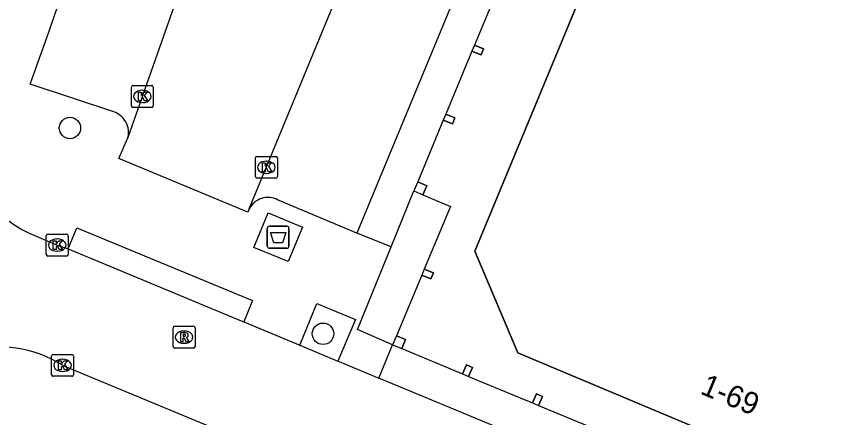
# Model space of a CAD drawing. Extents: x 162812 to 163818, y 381639 to 382470.
# Drawn here: x 163477.02 to 163513.99, y 382042.09 to 382060.41 of the extents above; entities that cross this region are included whole.
import ezdxf

# ---------------------------------------------------------------- set-up
doc = ezdxf.new("R2010")
doc.units = 0
for name, color, linetype in [('IMGEO_Afval_apart_plaats', 7, 'Continuous'), ('IMGEO_Boom', 7, 'Continuous'), ('IMGEO_Kolk', 7, 'Continuous'), ('IMGEO_Pand', 7, 'Continuous'), ('IMGEO_Pand_nummerreeks', 7, 'Continuous'), ('IMGEO_Pand_overbouw', 7, 'Continuous'), ('IMGEO_Rijbaan_lokaal_open', 7, 'Continuous'), ('IMGEO_Rioolput', 7, 'Continuous'), ('IMGEO_Voetpad_gesloten', 7, 'Continuous'), ('IMGEO_Voetpad_open', 7, 'Continuous')]:
    doc.layers.add(name, color=color, linetype=linetype)

msp = doc.modelspace()

# ---------------------------------------------------------------- linework, layer by layer
at = {"layer": 'IMGEO_Afval_apart_plaats'}
for p, q in [((163488.467, 382049.928), (163488.467, 382050.728)), ((163488.467, 382050.728), (163488.467, 382049.928)), ((163488.567, 382050.828), (163489.357, 382050.828)), ((163489.357, 382050.828), (163488.567, 382050.828)), ((163489.457, 382050.728), (163489.457, 382049.928)), ((163489.457, 382049.928), (163489.457, 382050.728)), ((163489.357, 382049.828), (163488.567, 382049.828)), ((163488.567, 382049.828), (163489.357, 382049.828))]:
    msp.add_line(p, q, dxfattribs=at)
msp.add_lwpolyline([(163488.61, 382050.542), (163489.314, 382050.542), (163489.165, 382050.072), (163488.759, 382050.072), (163488.61, 382050.542)], dxfattribs=at)
for centre, start, end in [((163488.567, 382050.728), 90, 180), ((163488.567, 382050.728), 90, 180), ((163489.357, 382050.728), 0, 90), ((163489.357, 382050.728), 360, 90), ((163488.567, 382049.928), 180, 270), ((163488.567, 382049.928), 180, 270), ((163489.357, 382049.928), 270, 0), ((163489.357, 382049.928), 270, 0)]:
    msp.add_arc(centre, 0.1, start, end, dxfattribs=at)
at = {"layer": 'IMGEO_Boom'}
for centre in [(163479.466, 382055.314), (163491.009, 382045.924)]:
    msp.add_circle(centre, 0.489, dxfattribs=at)
at = {"layer": 'IMGEO_Kolk'}
for p, q in [((163482.267, 382056.329), (163482.267, 382057.181)), ((163482.342, 382057.255), (163483.194, 382057.255)), ((163483.268, 382057.181), (163483.268, 382056.329)), ((163482.755, 382057.035), (163482.78, 382057.035)), ((163482.778, 382056.475), (163482.753, 382056.475)), ((163483.194, 382056.255), (163482.342, 382056.255)), ((163487.925, 382053.094), (163487.925, 382053.946)), ((163488, 382054.02), (163488.852, 382054.02)), ((163488.926, 382053.946), (163488.926, 382053.094)), ((163488.413, 382053.8), (163488.438, 382053.8)), ((163488.436, 382053.24), (163488.411, 382053.24)), ((163488.852, 382053.02), (163488, 382053.02)), ((163478.387, 382049.547), (163478.387, 382050.399)), ((163478.462, 382050.473), (163479.314, 382050.473)), ((163478.875, 382050.253), (163478.9, 382050.253)), ((163479.388, 382050.399), (163479.388, 382049.547)), ((163479.314, 382049.473), (163478.462, 382049.473)), ((163478.898, 382049.693), (163478.873, 382049.693)), ((163478.703, 382044.984), (163479.555, 382044.984)), ((163478.628, 382044.058), (163478.628, 382044.91)), ((163479.116, 382044.764), (163479.141, 382044.764)), ((163479.629, 382044.91), (163479.629, 382044.058)), ((163479.555, 382043.984), (163478.703, 382043.984)), ((163479.139, 382044.204), (163479.114, 382044.204))]:
    msp.add_line(p, q, dxfattribs=at)
for points in [[(163482.267, 382056.329), (163482.267, 382057.181)], [(163482.342, 382057.255), (163483.194, 382057.255)], [(163483.268, 382057.181), (163483.268, 382056.329)], [(163482.588, 382056.955), (163482.711, 382056.955), (163482.711, 382056.804), (163482.841, 382056.955), (163483.005, 382056.955), (163482.859, 382056.804), (163483.012, 382056.555), (163482.86, 382056.555), (163482.775, 382056.719), (163482.711, 382056.652), (163482.711, 382056.555), (163482.588, 382056.555), (163482.588, 382056.955)], [(163483.194, 382056.255), (163482.342, 382056.255)], [(163487.925, 382053.094), (163487.925, 382053.946)], [(163488, 382054.02), (163488.852, 382054.02)], [(163488.926, 382053.946), (163488.926, 382053.094)], [(163488.246, 382053.72), (163488.369, 382053.72), (163488.369, 382053.569), (163488.499, 382053.72), (163488.663, 382053.72), (163488.517, 382053.569), (163488.67, 382053.32), (163488.518, 382053.32), (163488.433, 382053.484), (163488.369, 382053.417), (163488.369, 382053.32), (163488.246, 382053.32), (163488.246, 382053.72)], [(163488.852, 382053.02), (163488, 382053.02)], [(163478.387, 382049.547), (163478.387, 382050.399)], [(163478.462, 382050.473), (163479.314, 382050.473)], [(163478.708, 382050.173), (163478.831, 382050.173), (163478.831, 382050.022), (163478.961, 382050.173), (163479.125, 382050.173), (163478.979, 382050.022), (163479.132, 382049.773), (163478.98, 382049.773), (163478.895, 382049.937), (163478.831, 382049.87), (163478.831, 382049.773), (163478.708, 382049.773), (163478.708, 382050.173)], [(163479.388, 382050.399), (163479.388, 382049.547)], [(163479.314, 382049.473), (163478.462, 382049.473)], [(163478.703, 382044.984), (163479.555, 382044.984)], [(163478.628, 382044.058), (163478.628, 382044.91)], [(163478.949, 382044.684), (163479.072, 382044.684), (163479.072, 382044.533), (163479.202, 382044.684), (163479.366, 382044.684), (163479.22, 382044.533), (163479.373, 382044.284), (163479.221, 382044.284), (163479.136, 382044.448), (163479.072, 382044.381), (163479.072, 382044.284), (163478.949, 382044.284), (163478.949, 382044.684)], [(163479.629, 382044.91), (163479.629, 382044.058)], [(163479.555, 382043.984), (163478.703, 382043.984)]]:
    msp.add_lwpolyline(points, dxfattribs=at)
for centre, start, end in [((163482.344, 382057.179), 91.552, 178.448), ((163482.344, 382057.179), 91.552, 178.448), ((163483.192, 382057.179), 1.552, 88.448), ((163483.192, 382057.179), 1.552, 88.448), ((163482.344, 382056.331), 181.552, 268.448), ((163482.344, 382056.331), 181.552, 268.448), ((163483.192, 382056.331), 271.552, 358.448), ((163483.192, 382056.331), 271.552, 358.448), ((163488.002, 382053.944), 91.552, 178.448), ((163488.002, 382053.944), 91.552, 178.448), ((163488.85, 382053.944), 1.552, 88.448), ((163488.85, 382053.944), 1.552, 88.448), ((163488.002, 382053.096), 181.552, 268.448), ((163488.002, 382053.096), 181.552, 268.448), ((163488.85, 382053.096), 271.552, 358.448), ((163488.85, 382053.096), 271.552, 358.448), ((163478.464, 382050.397), 91.552, 178.448), ((163478.464, 382050.397), 91.552, 178.448), ((163479.312, 382050.397), 1.552, 88.448), ((163479.312, 382050.397), 1.552, 88.448), ((163478.464, 382049.549), 181.552, 268.448), ((163478.464, 382049.549), 181.552, 268.448), ((163479.312, 382049.549), 271.552, 358.448), ((163479.312, 382049.549), 271.552, 358.448), ((163478.705, 382044.908), 91.552, 178.448), ((163478.705, 382044.908), 91.552, 178.448), ((163479.553, 382044.908), 1.552, 88.448), ((163479.553, 382044.908), 1.552, 88.448), ((163478.705, 382044.06), 181.552, 268.448), ((163478.705, 382044.06), 181.552, 268.448), ((163479.553, 382044.06), 271.552, 358.448), ((163479.553, 382044.06), 271.552, 358.448)]:
    msp.add_arc(centre, 0.0765, start, end, dxfattribs=at)
for centre, major_axis, ratio, start_param, end_param in [((163482.754, 382056.755), (-0.387, 0.002), 0.722429, 4.712389, 7.853982), ((163482.779, 382056.755), (-0.39, 0.002), 0.717154, 1.570796, 4.712389), ((163488.412, 382053.52), (-0.387, 0.002), 0.722429, 4.712389, 7.853982), ((163488.437, 382053.52), (-0.39, 0.002), 0.717154, 1.570796, 4.712389), ((163478.874, 382049.973), (-0.387, 0.002), 0.722429, 4.712389, 7.853982), ((163478.899, 382049.973), (-0.39, 0.002), 0.717154, 1.570796, 4.712389), ((163479.115, 382044.484), (-0.387, 0.002), 0.722429, 4.712389, 7.853982), ((163479.14, 382044.484), (-0.39, 0.002), 0.717154, 1.570796, 4.712389)]:
    msp.add_ellipse(centre, major_axis=major_axis, ratio=ratio, start_param=start_param, end_param=end_param, dxfattribs=at)
at = {"layer": 'IMGEO_Pand'}
for points in [[(163526.323, 382097.717), (163517.71, 382099.792), (163513.389, 382097.139), (163508.109, 382075.228), (163506.588, 382070.572), (163500, 382054.68), (163497.933, 382049.694), (163499.89, 382045.049), (163500, 382045.003), (163508.003, 382041.65)], [(163497.802, 382058.822), (163498.218, 382058.649), (163498.331, 382058.927), (163497.916, 382059.099)], [(163497.916, 382059.099), (163497.802, 382058.822)], [(163496.609, 382055.95), (163496.495, 382055.673)], [(163496.495, 382055.673), (163496.911, 382055.5), (163497.024, 382055.778), (163496.609, 382055.95)], [(163495.327, 382052.86), (163495.15, 382052.448)], [(163495.563, 382052.27), (163495.741, 382052.682), (163495.327, 382052.86)], [(163495.15, 382052.448), (163495.563, 382052.27)], [(163495.514, 382048.601), (163495.93, 382048.428), (163496.043, 382048.706), (163495.628, 382048.878)], [(163495.628, 382048.878), (163495.514, 382048.601)], [(163494.361, 382045.838), (163494.184, 382045.426)], [(163494.597, 382045.248), (163494.775, 382045.66), (163494.361, 382045.838)], [(163494.184, 382045.426), (163494.597, 382045.248)], [(163497.644, 382043.975), (163497.83, 382044.384), (163497.557, 382044.508), (163497.37, 382044.098)], [(163497.37, 382044.098), (163497.644, 382043.975)], [(163500.833, 382042.656), (163501.019, 382043.065), (163500.746, 382043.189), (163500.559, 382042.779)], [(163500.559, 382042.779), (163500.833, 382042.656)]]:
    msp.add_lwpolyline(points, dxfattribs=at)
at = {"layer": 'IMGEO_Pand_overbouw'}
for points in [[(163508.003, 382041.65), (163500, 382045.003), (163499.89, 382045.049), (163497.933, 382049.694), (163500, 382054.68), (163506.588, 382070.572), (163508.109, 382075.228), (163513.389, 382097.139)], [(163499.138, 382062.036), (163497.916, 382059.099), (163498.331, 382058.927), (163498.218, 382058.649), (163497.802, 382058.822), (163496.609, 382055.95), (163497.024, 382055.778), (163496.911, 382055.5), (163496.495, 382055.673), (163495.327, 382052.86), (163495.741, 382052.682), (163495.563, 382052.27), (163496.817, 382051.727), (163495.628, 382048.878), (163496.043, 382048.706), (163495.93, 382048.428), (163495.514, 382048.601), (163494.361, 382045.838), (163494.775, 382045.66), (163494.597, 382045.248), (163497.37, 382044.098), (163497.557, 382044.508), (163497.83, 382044.384), (163497.644, 382043.975), (163500, 382043.008), (163500.559, 382042.779), (163500.746, 382043.189), (163501.019, 382043.065), (163500.833, 382042.656), (163503.747, 382041.456)]]:
    msp.add_lwpolyline(points, dxfattribs=at)
at = {"layer": 'IMGEO_Rijbaan_lokaal_open'}
for points in [[(163487.644, 382051.623), (163494.555, 382068.399), (163497.236, 382074.853), (163497.87, 382076.6), (163500, 382085.381), (163505.414, 382107.699)], [(163485.56, 382064.702), (163482.094, 382054.832)], [(163475.051, 382056.077), (163474.897, 382055.432), (163474.862, 382055.046), (163474.859, 382054.65), (163474.89, 382054.249), (163474.956, 382053.847), (163475.058, 382053.448), (163475.195, 382053.057), (163475.365, 382052.679), (163475.568, 382052.318), (163475.8, 382051.978), (163476.058, 382051.663), (163476.338, 382051.374), (163476.636, 382051.114), (163476.949, 382050.885), (163477.272, 382050.686), (163477.601, 382050.518), (163477.932, 382050.379), (163478.884, 382049.972), (163479.378, 382049.795)], [(163487.644, 382051.623), (163487.584, 382051.478), (163481.694, 382053.916), (163482.094, 382054.832)], [(163479.378, 382049.795), (163487.273, 382046.519), (163487.401, 382046.476)], [(163487.401, 382046.476), (163489.956, 382045.401)], [(163489.956, 382045.401), (163491.689, 382044.681)], [(163491.689, 382044.681), (163491.816, 382044.623), (163491.957, 382044.565), (163493.56, 382043.9)], [(163485.824, 382041.694), (163479.129, 382044.485)], [(163518.042, 382033.744), (163500, 382041.228), (163493.56, 382043.9)]]:
    msp.add_lwpolyline(points, dxfattribs=at)
msp.add_arc((163476.185, 382039.794), 5.539, 57.8884, 151.9162, dxfattribs=at)
at = {"layer": 'IMGEO_Rioolput'}
for p, q in [((163484.169, 382045.346), (163484.169, 382046.198)), ((163484.244, 382046.272), (163485.096, 382046.272)), ((163485.17, 382046.198), (163485.17, 382045.346)), ((163484.657, 382046.052), (163484.682, 382046.052)), ((163484.68, 382045.492), (163484.655, 382045.492)), ((163485.096, 382045.272), (163484.244, 382045.272))]:
    msp.add_line(p, q, dxfattribs=at)
for points in [[(163484.169, 382045.346), (163484.169, 382046.198)], [(163484.244, 382046.272), (163485.096, 382046.272)], [(163485.17, 382046.198), (163485.17, 382045.346)], [(163484.758, 382045.97), (163484.506, 382045.972), (163484.506, 382045.572)], [(163484.506, 382045.572), (163484.63, 382045.572), (163484.63, 382045.734), (163484.641, 382045.734)], [(163484.684, 382045.891), (163484.63, 382045.891), (163484.63, 382045.81)], [(163484.63, 382045.81), (163484.682, 382045.81)], [(163484.688, 382045.705), (163484.759, 382045.572), (163484.899, 382045.572), (163484.834, 382045.698)], [(163485.096, 382045.272), (163484.244, 382045.272)]]:
    msp.add_lwpolyline(points, dxfattribs=at)
for centre, radius, start, end in [((163484.246, 382046.196), 0.0765, 91.552, 178.448), ((163484.246, 382046.196), 0.0765, 91.552, 178.448), ((163485.094, 382046.196), 0.0765, 1.552, 88.448), ((163485.094, 382046.196), 0.0765, 1.552, 88.448), ((163484.64, 382045.681), 0.0533, 26.0293, 88.6989), ((163484.666, 382045.999), 0.19, 274.7715, 282.9687), ((163484.69, 382045.795), 0.0964, 77.0061, 93.1865), ((163484.704, 382045.852), 0.0378, 276.6634, 79.6772), ((163484.757, 382045.86), 0.109, 350.3612, 89.416), ((163484.755, 382045.86), 0.112, 277.5842, 350.9817), ((163484.739, 382045.645), 0.108, 29.5134, 73.7905), ((163484.246, 382045.348), 0.0765, 181.552, 268.448), ((163484.246, 382045.348), 0.0765, 181.552, 268.448), ((163485.094, 382045.348), 0.0765, 271.552, 358.448), ((163485.094, 382045.348), 0.0765, 271.552, 358.448)]:
    msp.add_arc(centre, radius, start, end, dxfattribs=at)
for centre, major_axis, ratio, start_param, end_param in [((163484.656, 382045.772), (-0.387, 0.002), 0.722429, 4.712389, 7.853982), ((163484.681, 382045.772), (-0.39, 0.002), 0.717154, 1.570796, 4.712389)]:
    msp.add_ellipse(centre, major_axis=major_axis, ratio=ratio, start_param=start_param, end_param=end_param, dxfattribs=at)
at = {"layer": 'IMGEO_Voetpad_gesloten'}
msp.add_lwpolyline([(163488.502, 382051.439), (163490.073, 382050.788), (163489.422, 382049.218), (163487.852, 382049.868), (163488.502, 382051.439)], dxfattribs=at)
at = {"layer": 'IMGEO_Voetpad_open'}
for points in [[(163509.556, 382103.673), (163502.402, 382074.034), (163498.974, 382066.014), (163492.558, 382050.517)], [(163499.138, 382062.036), (163497.916, 382059.099)], [(163497.802, 382058.822), (163496.609, 382055.95)], [(163481.418, 382056.065), (163477.658, 382057.32)], [(163496.495, 382055.673), (163495.327, 382052.86)], [(163494.113, 382049.887), (163495.15, 382052.448)], [(163492.558, 382050.517), (163488.937, 382052.036)], [(163495.563, 382052.27), (163496.817, 382051.727), (163495.628, 382048.878)], [(163479.378, 382049.795), (163479.776, 382050.756), (163487.799, 382047.437), (163487.401, 382046.476)], [(163494.113, 382049.887), (163492.558, 382050.517)], [(163494.184, 382045.426), (163492.588, 382046.123), (163494.113, 382049.887)], [(163495.514, 382048.601), (163494.361, 382045.838)], [(163489.956, 382045.401), (163490.734, 382047.301), (163492.483, 382046.578), (163491.689, 382044.681)], [(163493.56, 382043.9), (163494.184, 382045.426)], [(163494.597, 382045.248), (163497.37, 382044.098)], [(163497.644, 382043.975), (163500, 382043.008), (163500.559, 382042.779)], [(163500.833, 382042.656), (163503.747, 382041.456)]]:
    msp.add_lwpolyline(points, dxfattribs=at)
for centre, radius, start, end in [((162848.638, 382280.827), 667.549, 340.438548, 345.135307), ((163481.148, 382055.115), 0.987, 343.3129, 74.1551), ((163488.495, 382051.189), 0.955, 62.4372, 152.991)]:
    msp.add_arc(centre, radius, start, end, dxfattribs=at)

# ---------------------------------------------------------------- texts
at = {"layer": 'IMGEO_Pand_nummerreeks'}
msp.add_text('1-69', height=1, rotation=337.2723, dxfattribs=at).set_placement((163508.166, 382043.208))

doc.saveas('drawing.dxf')
